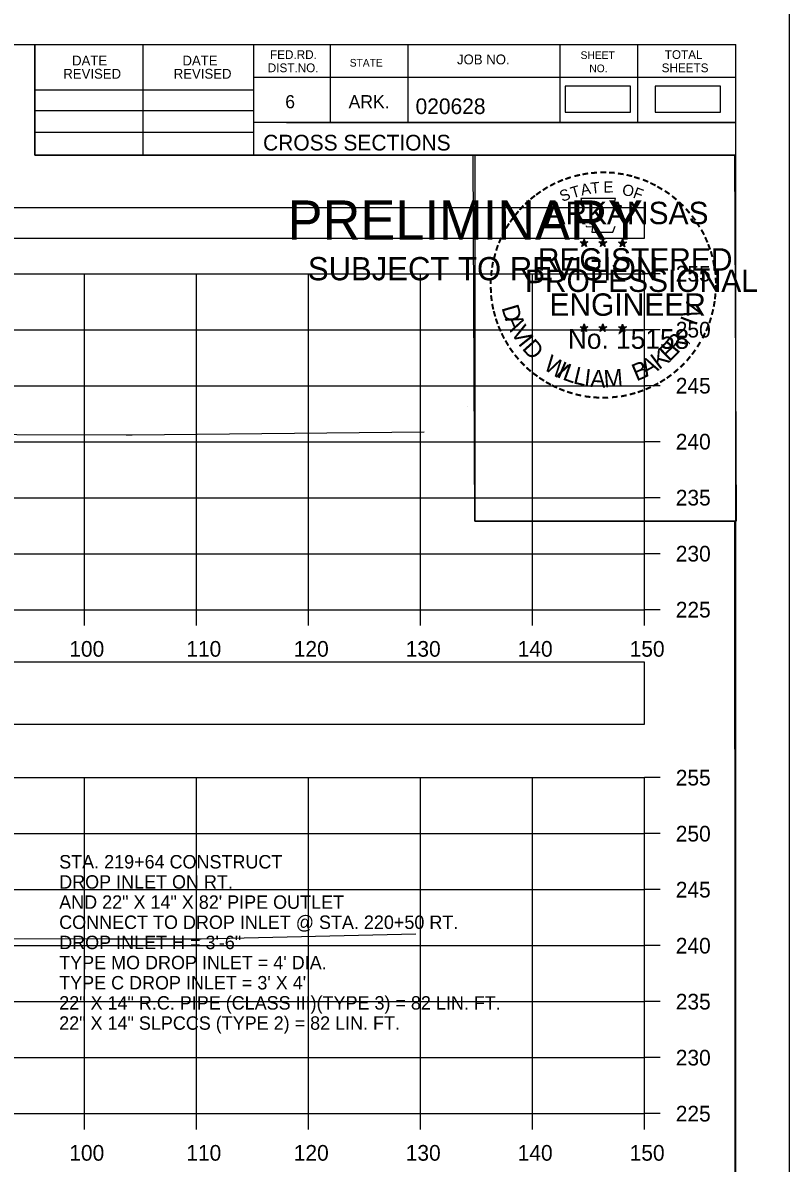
# Model space of a CAD drawing. Extents: x 1369627 to 1374022, y 380035 to 398173.
# Drawn here: x 1372193 to 1372261.5, y 384415.1 to 384516.9 of the extents above; entities that cross this region are included whole.
import ezdxf

# ---------------------------------------------------------------- set-up
doc = ezdxf.new("R2010")
doc.units = 0
for name, color, linetype in [('Default', 7, 'Continuous'), ('R_Axis', 7, 'Continuous'), ('R_Axis Annot', 7, 'Continuous'), ('R_Border', 7, 'Continuous'), ('R_Border PE', 7, 'Continuous'), ('R_Border Prem', 7, 'Continuous'), ('R_Exist Surface', 7, 'Continuous'), ('R_Grid', 7, 'Continuous'), ('R_No Plot', 7, 'Continuous'), ('R_Water Annot', 7, 'Continuous')]:
    doc.layers.add(name, color=color, linetype=linetype)

msp = doc.modelspace()

# ---------------------------------------------------------------- linework, layer by layer
at = {"layer": 'Default'}
for points in [[(1372241.46, 384508.94), (1372247.3, 384508.94), (1372247.3, 384511.25), (1372241.46, 384511.25)], [(1372249.48, 384508.94), (1372255.32, 384508.94), (1372255.32, 384511.25), (1372249.48, 384511.25)], [(1371948.53, 384497.69), (1372248.53, 384497.69), (1372248.53, 384500.4), (1371948.53, 384500.4)], [(1371948.53, 384454.31), (1372248.53, 384454.31), (1372248.53, 384459.83), (1371948.53, 384459.83)]]:
    msp.add_lwpolyline(points, close=True, dxfattribs=at)
at = {"layer": 'R_Axis'}
for p, q in [((1372248.53, 384464.52), (1372248.53, 384494.52)), ((1372249.93, 384494.52), (1372248.53, 384494.52)), ((1372249.93, 384489.52), (1372248.53, 384489.52)), ((1372249.93, 384484.52), (1372248.53, 384484.52)), ((1372249.93, 384479.52), (1372248.53, 384479.52)), ((1372249.93, 384474.52), (1372248.53, 384474.52)), ((1372249.93, 384469.52), (1372248.53, 384469.52)), ((1371948.53, 384464.52), (1372248.53, 384464.52)), ((1372198.53, 384463.12), (1372198.53, 384464.52)), ((1372208.53, 384463.12), (1372208.53, 384464.52)), ((1372218.53, 384463.12), (1372218.53, 384464.52)), ((1372228.53, 384463.12), (1372228.53, 384464.52)), ((1372238.53, 384463.12), (1372238.53, 384464.52)), ((1372248.53, 384463.12), (1372248.53, 384464.52)), ((1372249.93, 384464.52), (1372248.53, 384464.52)), ((1372248.53, 384419.52), (1372248.53, 384449.52)), ((1372249.93, 384449.52), (1372248.53, 384449.52)), ((1372249.93, 384444.52), (1372248.53, 384444.52)), ((1372249.93, 384439.52), (1372248.53, 384439.52)), ((1372249.93, 384434.52), (1372248.53, 384434.52)), ((1372249.93, 384429.52), (1372248.53, 384429.52)), ((1372249.93, 384424.52), (1372248.53, 384424.52)), ((1371948.53, 384419.52), (1372248.53, 384419.52)), ((1372198.53, 384418.12), (1372198.53, 384419.52)), ((1372208.53, 384418.12), (1372208.53, 384419.52)), ((1372218.53, 384418.12), (1372218.53, 384419.52)), ((1372228.53, 384418.12), (1372228.53, 384419.52)), ((1372238.53, 384418.12), (1372238.53, 384419.52)), ((1372248.53, 384418.12), (1372248.53, 384419.52)), ((1372249.93, 384419.52), (1372248.53, 384419.52))]:
    msp.add_line(p, q, dxfattribs=at)
at = {"layer": 'R_Border'}
for p, q in [((1371940.53, 384514.97), (1372256.71, 384514.97)), ((1372194.07, 384505.09), (1372194.07, 384514.97)), ((1372203.75, 384505.09), (1372203.75, 384514.97)), ((1372213.61, 384514.97), (1372213.61, 384505.09)), ((1372220.45, 384514.97), (1372220.45, 384508.03)), ((1372227.39, 384514.97), (1372227.39, 384508.03)), ((1372240.97, 384514.97), (1372240.97, 384508.03)), ((1372247.91, 384514.97), (1372247.91, 384508.03)), ((1372256.71, 384309.51), (1372256.71, 384514.97)), ((1372256.71, 384512.03), (1372213.61, 384512.03)), ((1372256.71, 384512.05), (1372256.71, 384512.05)), ((1372194.07, 384510.95), (1372213.61, 384510.95)), ((1372194.07, 384509.09), (1372213.61, 384509.09)), ((1372194.07, 384507.15), (1372213.61, 384507.15)), ((1372256.71, 384508.03), (1372213.61, 384508.03)), ((1372216.57, 384508.03), (1372256.71, 384508.03)), ((1372256.71, 384505.09), (1372194.07, 384505.09))]:
    msp.add_line(p, q, dxfattribs=at)
at = {"layer": 'R_Border PE'}
for p, q in [((1372242.79, 384497.35), (1372243.14, 384497.24)), ((1372242.79, 384497.35), (1372243.05, 384497.3)), ((1372242.79, 384497.35), (1372243.03, 384497.23)), ((1372242.93, 384496.94), (1372243.14, 384497.24)), ((1372242.93, 384496.94), (1372243.05, 384497.19)), ((1372242.93, 384496.94), (1372243.14, 384497.16)), ((1372243.14, 384497.6), (1372243.1, 384497.35)), ((1372243.14, 384497.24), (1372243.14, 384497.6)), ((1372243.14, 384497.6), (1372243.19, 384497.35)), ((1372243.49, 384497.35), (1372243.14, 384497.24)), ((1372243.36, 384496.94), (1372243.14, 384497.24)), ((1372243.36, 384496.94), (1372243.14, 384497.16)), ((1372243.49, 384497.35), (1372243.2, 384497.3)), ((1372243.36, 384496.94), (1372243.22, 384497.23)), ((1372243.49, 384497.35), (1372243.29, 384497.25)), ((1372244.46, 384497.35), (1372244.81, 384497.24)), ((1372244.46, 384497.35), (1372244.72, 384497.3)), ((1372244.46, 384497.35), (1372244.7, 384497.23)), ((1372244.6, 384496.94), (1372244.81, 384497.24)), ((1372244.6, 384496.94), (1372244.72, 384497.19)), ((1372244.6, 384496.94), (1372244.81, 384497.16)), ((1372244.81, 384497.6), (1372244.77, 384497.35)), ((1372244.81, 384497.24), (1372244.81, 384497.6)), ((1372244.81, 384497.6), (1372244.86, 384497.35)), ((1372245.16, 384497.35), (1372244.81, 384497.24)), ((1372245.03, 384496.94), (1372244.81, 384497.24)), ((1372245.03, 384496.94), (1372244.81, 384497.16)), ((1372245.16, 384497.35), (1372244.87, 384497.3)), ((1372245.03, 384496.94), (1372244.89, 384497.23)), ((1372245.16, 384497.35), (1372244.96, 384497.25)), ((1372246.23, 384497.34), (1372246.58, 384497.23)), ((1372246.23, 384497.34), (1372246.48, 384497.29)), ((1372246.23, 384497.34), (1372246.47, 384497.22)), ((1372246.36, 384496.93), (1372246.58, 384497.23)), ((1372246.36, 384496.93), (1372246.49, 384497.17)), ((1372246.36, 384496.93), (1372246.58, 384497.15)), ((1372246.58, 384497.59), (1372246.54, 384497.34)), ((1372246.58, 384497.23), (1372246.58, 384497.59)), ((1372246.58, 384497.59), (1372246.63, 384497.34)), ((1372246.92, 384497.34), (1372246.58, 384497.23)), ((1372246.79, 384496.93), (1372246.58, 384497.23)), ((1372246.79, 384496.93), (1372246.58, 384497.14)), ((1372246.92, 384497.34), (1372246.64, 384497.29)), ((1372246.79, 384496.93), (1372246.65, 384497.22)), ((1372246.92, 384497.34), (1372246.72, 384497.24)), ((1372242.79, 384489.78), (1372243.14, 384489.67)), ((1372242.79, 384489.78), (1372243.04, 384489.73)), ((1372242.79, 384489.78), (1372243.03, 384489.65)), ((1372243.14, 384490.03), (1372243.1, 384489.78)), ((1372243.14, 384489.67), (1372243.14, 384490.03)), ((1372243.14, 384490.03), (1372243.19, 384489.78)), ((1372243.49, 384489.78), (1372243.14, 384489.67)), ((1372243.49, 384489.78), (1372243.2, 384489.73)), ((1372243.49, 384489.78), (1372243.28, 384489.67)), ((1372244.46, 384489.78), (1372244.81, 384489.67)), ((1372244.46, 384489.78), (1372244.71, 384489.73)), ((1372244.46, 384489.78), (1372244.7, 384489.65)), ((1372244.81, 384490.03), (1372244.77, 384489.78)), ((1372244.81, 384489.67), (1372244.81, 384490.03)), ((1372244.81, 384490.03), (1372244.86, 384489.78)), ((1372245.16, 384489.78), (1372244.81, 384489.67)), ((1372245.16, 384489.78), (1372244.87, 384489.73)), ((1372245.16, 384489.78), (1372244.95, 384489.67)), ((1372246.23, 384489.77), (1372246.58, 384489.66)), ((1372246.23, 384489.77), (1372246.48, 384489.72)), ((1372246.23, 384489.77), (1372246.46, 384489.64)), ((1372246.58, 384490.02), (1372246.53, 384489.77)), ((1372246.58, 384489.66), (1372246.58, 384490.02)), ((1372246.58, 384490.02), (1372246.62, 384489.77)), ((1372246.92, 384489.77), (1372246.58, 384489.66)), ((1372246.92, 384489.77), (1372246.64, 384489.72)), ((1372246.92, 384489.77), (1372246.72, 384489.66)), ((1372242.92, 384489.37), (1372243.14, 384489.67)), ((1372242.92, 384489.37), (1372243.05, 384489.61)), ((1372242.92, 384489.37), (1372243.14, 384489.59)), ((1372243.35, 384489.37), (1372243.14, 384489.67)), ((1372243.35, 384489.37), (1372243.14, 384489.58)), ((1372243.35, 384489.37), (1372243.22, 384489.66)), ((1372244.59, 384489.37), (1372244.81, 384489.67)), ((1372244.59, 384489.37), (1372244.72, 384489.61)), ((1372244.59, 384489.37), (1372244.81, 384489.59)), ((1372245.02, 384489.37), (1372244.81, 384489.67)), ((1372245.02, 384489.37), (1372244.81, 384489.58)), ((1372245.02, 384489.37), (1372244.88, 384489.66)), ((1372246.36, 384489.36), (1372246.58, 384489.66)), ((1372246.36, 384489.36), (1372246.49, 384489.6)), ((1372246.36, 384489.36), (1372246.57, 384489.58)), ((1372246.79, 384489.36), (1372246.57, 384489.57)), ((1372246.79, 384489.36), (1372246.58, 384489.66)), ((1372246.79, 384489.36), (1372246.65, 384489.65))]:
    msp.add_line(p, q, dxfattribs=at)
for points in [[(1372242.84, 384501.23), (1372243.1, 384500.4)], [(1372246.35, 384500.31), (1372246.49, 384500.59), (1372245.8, 384500.57), (1372245.95, 384501.23), (1372242.84, 384501.23)], [(1372243.33, 384498.8), (1372243.33, 384498.72), (1372243.89, 384498.7), (1372243.84, 384498.23), (1372245.71, 384498.23), (1372245.91, 384498.76)], [(1372243.14, 384497.6), (1372243.36, 384496.94), (1372242.79, 384497.35), (1372243.49, 384497.35), (1372242.93, 384496.94), (1372243.14, 384497.6)], [(1372244.81, 384497.6), (1372245.03, 384496.94), (1372244.46, 384497.35), (1372245.16, 384497.35), (1372244.6, 384496.94), (1372244.81, 384497.6)], [(1372246.58, 384497.59), (1372246.79, 384496.93), (1372246.23, 384497.34), (1372246.92, 384497.34), (1372246.36, 384496.93), (1372246.58, 384497.59)], [(1372243.14, 384490.03), (1372243.35, 384489.37), (1372242.79, 384489.78), (1372243.49, 384489.78), (1372242.92, 384489.37), (1372243.14, 384490.03)], [(1372244.81, 384490.03), (1372245.02, 384489.37), (1372244.46, 384489.78), (1372245.16, 384489.78), (1372244.59, 384489.37), (1372244.81, 384490.03)], [(1372246.58, 384490.02), (1372246.79, 384489.36), (1372246.23, 384489.77), (1372246.92, 384489.77), (1372246.36, 384489.36), (1372246.58, 384490.02)]]:
    msp.add_lwpolyline(points, dxfattribs=at)
for centre, radius in [((1372243.14, 384497.24), 0.172), ((1372243.14, 384497.24), 0.145), ((1372243.14, 384497.24), 0.116), ((1372243.14, 384497.24), 0.0991), ((1372243.14, 384497.24), 0.0747), ((1372243.14, 384497.24), 0.0495), ((1372243.14, 384497.24), 0.0296), ((1372244.81, 384497.24), 0.172), ((1372244.81, 384497.24), 0.145), ((1372244.81, 384497.24), 0.116), ((1372244.81, 384497.24), 0.0991), ((1372244.81, 384497.24), 0.0747), ((1372244.81, 384497.24), 0.0495), ((1372244.81, 384497.24), 0.0296), ((1372246.58, 384497.23), 0.172), ((1372246.58, 384497.23), 0.145), ((1372246.58, 384497.23), 0.116), ((1372246.58, 384497.23), 0.0991), ((1372246.58, 384497.23), 0.0747), ((1372246.58, 384497.23), 0.0495), ((1372246.58, 384497.23), 0.0296), ((1372243.14, 384489.66), 0.172), ((1372243.14, 384489.66), 0.145), ((1372243.14, 384489.66), 0.116), ((1372243.14, 384489.66), 0.0991), ((1372243.14, 384489.66), 0.0747), ((1372244.81, 384489.66), 0.172), ((1372244.81, 384489.66), 0.145), ((1372244.81, 384489.66), 0.116), ((1372244.81, 384489.66), 0.0991), ((1372244.81, 384489.66), 0.0747), ((1372246.57, 384489.65), 0.172), ((1372246.57, 384489.65), 0.145), ((1372246.57, 384489.65), 0.116), ((1372246.57, 384489.65), 0.0991), ((1372246.57, 384489.65), 0.0747), ((1372243.14, 384489.66), 0.0495), ((1372243.14, 384489.66), 0.0296), ((1372244.81, 384489.66), 0.0495), ((1372244.81, 384489.66), 0.0296), ((1372246.57, 384489.65), 0.0495), ((1372246.57, 384489.65), 0.0296)]:
    msp.add_circle(centre, radius, dxfattribs=at)
at = {"layer": 'R_Exist Surface'}
for points in [[(1372148.97, 384480.06), (1372160.33, 384480.13), (1372172.93, 384480.21), (1372202.23, 384480.13), (1372202.44, 384480.12), (1372202.79, 384480.13), (1372228.86, 384480.4)], [(1372149.03, 384435.03), (1372158.47, 384435.06), (1372172.5, 384435.05), (1372184.6, 384435.17), (1372200.68, 384435.13), (1372208.93, 384435.12), (1372228.11, 384435.58)]]:
    msp.add_lwpolyline(points, dxfattribs=at)
at = {"layer": 'R_Grid'}
for p, q in [((1371948.53, 384494.52), (1372248.53, 384494.52)), ((1372198.53, 384464.52), (1372198.53, 384494.52)), ((1372208.53, 384464.52), (1372208.53, 384494.52)), ((1372218.53, 384464.52), (1372218.53, 384494.52)), ((1372228.53, 384464.52), (1372228.53, 384494.52)), ((1372238.53, 384464.52), (1372238.53, 384494.52)), ((1372248.53, 384464.52), (1372248.53, 384494.52)), ((1371948.53, 384489.52), (1372248.53, 384489.52)), ((1371948.53, 384484.52), (1372248.53, 384484.52)), ((1371948.53, 384479.52), (1372248.53, 384479.52)), ((1371948.53, 384474.52), (1372248.53, 384474.52)), ((1371948.53, 384469.52), (1372248.53, 384469.52)), ((1371948.53, 384464.52), (1372248.53, 384464.52)), ((1371948.53, 384449.52), (1372248.53, 384449.52)), ((1372198.53, 384419.52), (1372198.53, 384449.52)), ((1372208.53, 384419.52), (1372208.53, 384449.52)), ((1372218.53, 384419.52), (1372218.53, 384449.52)), ((1372228.53, 384419.52), (1372228.53, 384449.52)), ((1372238.53, 384419.52), (1372238.53, 384449.52)), ((1372248.53, 384419.52), (1372248.53, 384449.52)), ((1371948.53, 384444.52), (1372248.53, 384444.52)), ((1371948.53, 384439.52), (1372248.53, 384439.52)), ((1371948.53, 384434.52), (1372248.53, 384434.52)), ((1371948.53, 384429.52), (1372248.53, 384429.52)), ((1371948.53, 384424.52), (1372248.53, 384424.52)), ((1371948.53, 384419.52), (1372248.53, 384419.52))]:
    msp.add_line(p, q, dxfattribs=at)
at = {"layer": 'R_No Plot'}
msp.add_line((1372232.74, 384482.64), (1372232.74, 384482.64), dxfattribs=at)
for points in [[(1371928.12, 384518.87), (1372261.46, 384518.87), (1372261.46, 384305.53), (1371928.12, 384305.53)], [(1372174.45, 384514.97), (1372194.07, 384514.97), (1372194.07, 384505.09), (1372210.18, 384505.09), (1372233.38, 384505.09), (1372233.38, 384472.42), (1372256.59, 384472.42), (1372256.71, 384309.51), (1371940.53, 384309.51), (1371940.53, 384514.97)], [(1372233.24, 384505.09), (1372256.59, 384505.09), (1372256.73, 384472.42), (1372233.38, 384472.42)]]:
    msp.add_lwpolyline(points, close=True, dxfattribs=at)

# ---------------------------------------------------------------- texts
at = {"layer": 'R_Axis Annot'}
for s, p in [('255', (1372251.33, 384493.82)), ('250', (1372251.33, 384488.82)), ('245', (1372251.33, 384483.82)), ('240', (1372251.33, 384478.82)), ('235', (1372251.33, 384473.82)), ('230', (1372251.33, 384468.82)), ('225', (1372251.33, 384463.82)), ('100', (1372197.16, 384460.32)), ('110', (1372207.61, 384460.32)), ('120', (1372217.21, 384460.32)), ('130', (1372227.21, 384460.32)), ('140', (1372237.21, 384460.32)), ('150', (1372247.21, 384460.32)), ('255', (1372251.33, 384448.82)), ('250', (1372251.33, 384443.82)), ('245', (1372251.33, 384438.82)), ('240', (1372251.33, 384433.82)), ('235', (1372251.33, 384428.82)), ('230', (1372251.33, 384423.82)), ('225', (1372251.33, 384418.82)), ('100', (1372197.16, 384415.32)), ('110', (1372207.61, 384415.32)), ('120', (1372217.21, 384415.32)), ('130', (1372227.21, 384415.32)), ('140', (1372237.21, 384415.32)), ('150', (1372247.21, 384415.32))]:
    msp.add_text(s, height=1.4, dxfattribs=at).set_placement(p)
at = {"layer": 'R_Border'}
for s, height, p in [('FED.RD.', 0.782, (1372215.09, 384513.69)), ('SHEET', 0.684, (1372242.83, 384513.69)), ('TOTAL', 0.782, (1372250.35, 384513.69)), ('DATE', 0.879, (1372197.41, 384513.11)), ('DATE', 0.879, (1372207.27, 384513.11)), ('DIST.NO.', 0.782, (1372214.89, 384512.51)), ('STATE', 0.684, (1372222.21, 384513.01)), ('JOB NO.', 0.879, (1372231.79, 384513.21)), ('NO.', 0.684, (1372243.61, 384512.51)), ('SHEETS', 0.782, (1372250.07, 384512.51)), ('REVISED', 0.879, (1372196.63, 384511.93)), ('REVISED', 0.879, (1372206.49, 384511.93)), ('6', 1.17, (1372216.45, 384509.29)), ('ARK.', 1.172, (1372222.11, 384509.29)), ('020628', 1.4, (1372228.09, 384508.77)), ('CROSS SECTIONS', 1.4, (1372214.47, 384505.52))]:
    msp.add_text(s, height=height, rotation=360, dxfattribs=at).set_placement(p)
at = {"layer": 'R_Border PE'}
for s, height, rotation, p in [('-', 1.6, 24.3072, (1372240.95, 384502.09)), ('-', 1.6, 19.1761, (1372241.58, 384502.35)), ('-', 1.6, 13.6301, (1372242.33, 384502.6)), ('-', 1.6, 10.2193, (1372243.01, 384502.76)), ('-', 1.6, 5.8968, (1372243.74, 384502.87)), ('-', 1.6, 0.1862, (1372244.51, 384502.94)), ('-', 1.6, 357.743, (1372245.24, 384502.93)), ('-', 1.6, 352.1617, (1372245.98, 384502.87)), ('-', 1.6, 347.2049, (1372246.7, 384502.76)), ('-', 1.6, 342.3362, (1372247.33, 384502.6)), ('-', 1.6, 337.8551, (1372248.07, 384502.38)), ('-', 1.6, 34.0636, (1372239.72, 384501.4)), ('-', 1.6, 28.7918, (1372240.32, 384501.77)), ('S', 1, 21.594, (1372241.19, 384500.91)), ('T', 1, 16.4036, (1372242.1, 384501.24)), ('A', 1, 11.2132, (1372242.93, 384501.49)), ('T', 1, 6.0228, (1372243.78, 384501.65)), ('E', 1, 0.8323, (1372244.88, 384501.76)), ('O', 1, 350.4515, (1372246.49, 384501.55)), ('F', 1, 340.0707, (1372247.44, 384501.33)), ('-', 1.6, 334.1211, (1372248.7, 384502.11)), ('-', 1.6, 329.6409, (1372249.28, 384501.82)), ('-', 1.6, 325.8627, (1372249.92, 384501.46)), ('-', 1.6, 42.9622, (1372238.23, 384500.21)), ('-', 1.6, 38.9507, (1372238.67, 384500.63)), ('-', 1.6, 36.2317, (1372239.14, 384501)), ('ARKANSAS', 2, 360, (1372239.69, 384498.94)), ('-', 1.6, 320.5297, (1372250.53, 384501.04)), ('-', 1.6, 315.5786, (1372251.13, 384500.55)), ('-', 1.6, 50.6142, (1372237.38, 384499.24)), ('-', 1.6, 48.423, (1372237.78, 384499.73)), ('-', 1.6, 309.8797, (1372251.7, 384500)), ('-', 1.6, 58.0706, (1372236.64, 384498.15)), ('-', 1.6, 54.2325, (1372236.97, 384498.68)), ('-', 1.6, 306.6522, (1372252.22, 384499.4)), ('-', 1.4, 303.6753, (1372252.71, 384498.83)), ('-', 1.6, 62.8713, (1372236.33, 384497.54)), ('-', 1.6, 299.6684, (1372253.03, 384498.22)), ('-', 1.6, 72.3945, (1372235.85, 384496.3)), ('-', 1.6, 67.7743, (1372236.07, 384496.93)), ('-', 1.6, 294.6628, (1372253.35, 384497.61)), ('-', 1.6, 290.5728, (1372253.61, 384497.03)), ('-', 1.6, 75.461, (1372235.66, 384495.58)), ('REGISTERED', 2, 360, (1372239.01, 384494.79)), ('-', 1.6, 285.1233, (1372253.84, 384496.45)), ('-', 1.6, 85.1863, (1372235.45, 384494.18)), ('-', 1.6, 81.2013, (1372235.52, 384494.87)), ('PROFESSIONAL', 2, 360, (1372237.86, 384492.89)), ('-', 1.6, 280.5493, (1372254.04, 384495.71)), ('-', 1.6, 276.5962, (1372254.21, 384494.94)), ('-', 1.6, 89.0622, (1372235.42, 384493.48)), ('-', 1.6, 274.3301, (1372254.27, 384494.22)), ('-', 1.6, 94.1959, (1372235.46, 384492.75)), ('ENGINEER', 2, 360, (1372240.05, 384490.76)), ('-', 1.6, 269.9407, (1372254.3, 384493.59)), ('-', 1.6, 98.9479, (1372235.53, 384492.08)), ('-', 1.6, 101.7149, (1372235.66, 384491.35)), ('D', 1.54, 286.2848, (1372235.75, 384491.49)), ('V', 1.54, 72.6573, (1372253.35, 384490.33)), ('-', 1.6, 260.9953, (1372254.21, 384492.27)), ('-', 1.6, 263.5172, (1372254.28, 384492.92)), ('-', 1.6, 105.4578, (1372235.83, 384490.76)), ('-', 1.6, 255.7626, (1372254.1, 384491.59)), ('-', 1.6, 109.0874, (1372236.04, 384490.13)), ('-', 1.6, 114.0643, (1372236.3, 384489.53)), ('A', 1.54, 292.7835, (1372236.05, 384490.49)), ('V', 1.54, 300.7936, (1372236.56, 384489.31)), ('I', 1.54, 69.0301, (1372253.12, 384489.79)), ('-', 1.6, 247.8887, (1372253.7, 384490.2)), ('-', 1.6, 252.8681, (1372253.92, 384490.87)), ('-', 1.6, 115.7289, (1372236.6, 384488.91)), ('I', 1.54, 308.3502, (1372237.19, 384488.27)), ('D', 1.54, 311.9774, (1372237.54, 384487.81)), ('No. 15158', 1.757, 360, (1372241.69, 384487.81)), ('R', 1.54, 50.3651, (1372251.47, 384487.3)), ('-', 1.6, 244.6197, (1372253.43, 384489.57)), ('-', 1.6, 120.4471, (1372236.96, 384488.33)), ('-', 1.6, 125.8934, (1372237.36, 384487.76)), ('K', 1.54, 36.9143, (1372249.83, 384485.9)), ('E', 1.54, 44.0175, (1372250.74, 384486.59)), (',', 1.54, 57.4684, (1372252.2, 384488.18)), ('-', 1.6, 233.8452, (1372252.64, 384488.16)), ('-', 1.6, 239.0712, (1372253.04, 384488.82)), ('-', 1.6, 130.7181, (1372237.82, 384487.21)), ('-', 1.6, 134.2238, (1372238.34, 384486.67)), ('W', 1.54, 328.0731, (1372239.42, 384486.04)), ('I', 1.54, 336.6877, (1372240.61, 384485.33)), ('B', 1.54, 22.8589, (1372247.82, 384484.89)), ('A', 1.54, 28.9042, (1372248.71, 384485.27)), ('-', 1.6, 231.2538, (1372252.21, 384487.6)), ('-', 1.6, 138.9338, (1372238.86, 384486.2)), ('-', 1.6, 144.6463, (1372239.42, 384485.8)), ('L', 1.54, 340.3149, (1372241.14, 384485.09)), ('L', 1.54, 346.6625, (1372242.1, 384484.74)), ('I', 1.54, 353.0101, (1372243.09, 384484.51)), ('A', 1.54, 356.6373, (1372243.66, 384484.42)), ('M', 1.54, 4.6473, (1372244.95, 384484.36)), ('-', 1.6, 221.0851, (1372251.21, 384486.53)), ('-', 1.6, 225.7653, (1372251.73, 384487.03)), ('-', 1.6, 148.0898, (1372239.98, 384485.43)), ('-', 1.6, 151.5704, (1372240.56, 384485.1)), ('-', 1.6, 154.6002, (1372241.08, 384484.85)), ('-', 1.6, 207.3568, (1372249.57, 384485.32)), ('-', 1.6, 212.2491, (1372250.12, 384485.67)), ('-', 1.6, 215.7363, (1372250.66, 384486.05)), ('-', 1.6, 158.5612, (1372241.71, 384484.6)), ('-', 1.6, 162.7983, (1372242.39, 384484.39)), ('-', 1.6, 167.5555, (1372243.11, 384484.22)), ('-', 1.6, 173.1155, (1372243.88, 384484.11)), ('AAMU', 0.00002, 360, (1372244.74, 384484.36)), ('-', 1.6, 185.8167, (1372246.18, 384484.16)), ('-', 1.6, 191.2858, (1372246.92, 384484.29)), ('-', 1.6, 195.4743, (1372247.65, 384484.49)), ('-', 1.6, 199.4643, (1372248.31, 384484.72)), ('-', 1.6, 204.2516, (1372248.94, 384485)), ('-', 1.6, 176.5183, (1372244.63, 384484.06)), ('-', 1.6, 181.5918, (1372245.37, 384484.08))]:
    msp.add_text(s, height=height, rotation=rotation, dxfattribs=at).set_placement(p)
at = {"layer": 'R_Border Prem'}
for s, height, p in [('PRELIMINARY', 3.5, (1372216.66, 384497.56)), ('DWB', 0.01, (1372217.41, 384499.41)), ('SUBJECT TO REVISION', 2.0751, (1372218.47, 384493.93))]:
    msp.add_text(s, height=height, rotation=360, dxfattribs=at).set_placement(p)
at = {"layer": 'R_Water Annot'}
for s, p in [('STA. 219+64 CONSTRUCT', (1372196.26, 384441.41)), ('DROP INLET ON RT.', (1372196.26, 384439.61)), ('AND 22" X 14" X 82\' PIPE OUTLET', (1372196.26, 384437.81)), ('CONNECT TO DROP INLET @ STA. 220+50 RT.', (1372196.26, 384436.01)), ('DROP INLET H = 3\'-6"', (1372196.26, 384434.21)), ("TYPE MO DROP INLET = 4' DIA.", (1372196.26, 384432.41)), ("TYPE C DROP INLET = 3' X 4'", (1372196.26, 384430.61)), ('22" X 14" R.C. PIPE (CLASS III)(TYPE 3) = 82 LIN. FT.', (1372196.26, 384428.81)), ('22" X 14" SLPCCS (TYPE 2) = 82 LIN. FT.', (1372196.26, 384427.01))]:
    msp.add_text(s, height=1.2, dxfattribs=at).set_placement(p)

doc.saveas('drawing.dxf')
